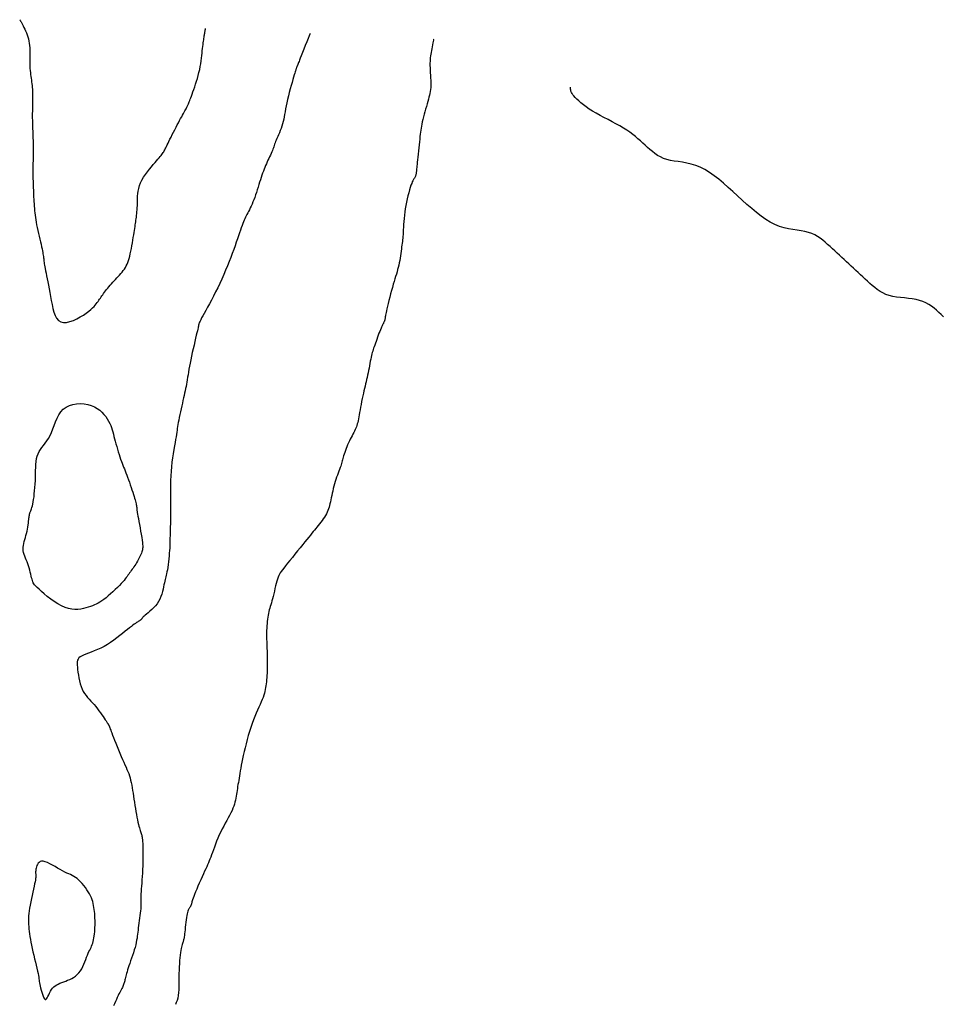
# Model space of a CAD drawing. Header units: millimetres. Extents: x 32690613 to 32693367, y 5343692 to 5344708.
# Tile 444 of 656: x 32692715 to 32692740, y 5344248 to 5344275. Entities that reach past the tile are written whole.
import ezdxf

# ---------------------------------------------------------------- set-up
doc = ezdxf.new("R2010")
doc.units = ezdxf.units.MM
doc.header["$LTSCALE"] = 20
for name, color, linetype in [('02-DGM_HL_492.00', 82, 'Continuous'), ('02-DGM_HL_492.50', 92, 'Continuous'), ('02-DGM_HL_493.00', 102, 'Continuous')]:
    doc.layers.add(name, color=color, linetype=linetype)

msp = doc.modelspace()

# ---------------------------------------------------------------- linework, layer by layer
at = {"layer": '02-DGM_HL_492.00', "elevation": 492, "flags": 128}
for points in [[(32692726.354, 5344274.577), (32692726.352, 5344274.569), (32692726.348, 5344274.547), (32692726.342, 5344274.513), (32692726.334, 5344274.471), (32692726.324, 5344274.422), (32692726.314, 5344274.369), (32692726.304, 5344274.314), (32692726.294, 5344274.261), (32692726.284, 5344274.209), (32692726.275, 5344274.161), (32692726.268, 5344274.113), (32692726.261, 5344274.065), (32692726.256, 5344274.016), (32692726.252, 5344273.965), (32692726.25, 5344273.911), (32692726.25, 5344273.852), (32692726.252, 5344273.788), (32692726.256, 5344273.721), (32692726.26, 5344273.65), (32692726.265, 5344273.578), (32692726.27, 5344273.506), (32692726.273, 5344273.434), (32692726.275, 5344273.366), (32692726.275, 5344273.301), (32692726.273, 5344273.24), (32692726.267, 5344273.184), (32692726.26, 5344273.13), (32692726.25, 5344273.077), (32692726.238, 5344273.024), (32692726.224, 5344272.97), (32692726.208, 5344272.913), (32692726.19, 5344272.853), (32692726.171, 5344272.787), (32692726.151, 5344272.717), (32692726.13, 5344272.645), (32692726.11, 5344272.571), (32692726.09, 5344272.498), (32692726.071, 5344272.426), (32692726.053, 5344272.356), (32692726.037, 5344272.291), (32692726.024, 5344272.23), (32692726.013, 5344272.173), (32692726.004, 5344272.118), (32692725.996, 5344272.063), (32692725.988, 5344272.007), (32692725.981, 5344271.948), (32692725.975, 5344271.885), (32692725.967, 5344271.815), (32692725.959, 5344271.738), (32692725.951, 5344271.656), (32692725.942, 5344271.57), (32692725.933, 5344271.484), (32692725.924, 5344271.399), (32692725.916, 5344271.317), (32692725.908, 5344271.241), (32692725.901, 5344271.173), (32692725.895, 5344271.116), (32692725.89, 5344271.067), (32692725.886, 5344271.027), (32692725.882, 5344270.993), (32692725.88, 5344270.965), (32692725.877, 5344270.941), (32692725.875, 5344270.92), (32692725.873, 5344270.901), (32692725.871, 5344270.883), (32692725.869, 5344270.866), (32692725.867, 5344270.849), (32692725.864, 5344270.832), (32692725.86, 5344270.816), (32692725.855, 5344270.8), (32692725.849, 5344270.784), (32692725.841, 5344270.768), (32692725.832, 5344270.752), (32692725.822, 5344270.734), (32692725.809, 5344270.714), (32692725.795, 5344270.691), (32692725.78, 5344270.662), (32692725.763, 5344270.627), (32692725.745, 5344270.585), (32692725.726, 5344270.534), (32692725.705, 5344270.474), (32692725.684, 5344270.405), (32692725.662, 5344270.329), (32692725.641, 5344270.247), (32692725.62, 5344270.161), (32692725.6, 5344270.071), (32692725.583, 5344269.98), (32692725.567, 5344269.887), (32692725.554, 5344269.796), (32692725.543, 5344269.706), (32692725.535, 5344269.617), (32692725.528, 5344269.532), (32692725.522, 5344269.451), (32692725.517, 5344269.374), (32692725.513, 5344269.302), (32692725.509, 5344269.236), (32692725.505, 5344269.176), (32692725.501, 5344269.122), (32692725.497, 5344269.072), (32692725.492, 5344269.024), (32692725.487, 5344268.977), (32692725.481, 5344268.93), (32692725.475, 5344268.881), (32692725.468, 5344268.829), (32692725.461, 5344268.773), (32692725.454, 5344268.714), (32692725.445, 5344268.651), (32692725.436, 5344268.587), (32692725.425, 5344268.521), (32692725.414, 5344268.455), (32692725.402, 5344268.39), (32692725.388, 5344268.326), (32692725.373, 5344268.264), (32692725.357, 5344268.202), (32692725.34, 5344268.141), (32692725.321, 5344268.079), (32692725.302, 5344268.014), (32692725.281, 5344267.946), (32692725.259, 5344267.874), (32692725.236, 5344267.796), (32692725.212, 5344267.711), (32692725.187, 5344267.622), (32692725.162, 5344267.531), (32692725.138, 5344267.44), (32692725.115, 5344267.352), (32692725.094, 5344267.267), (32692725.075, 5344267.19), (32692725.059, 5344267.121), (32692725.046, 5344267.064), (32692725.035, 5344267.016), (32692725.028, 5344266.977), (32692725.022, 5344266.945), (32692725.017, 5344266.919), (32692725.014, 5344266.898), (32692725.012, 5344266.88), (32692725.01, 5344266.865), (32692725.008, 5344266.85), (32692725.005, 5344266.835), (32692725.002, 5344266.821), (32692724.999, 5344266.807), (32692724.995, 5344266.793), (32692724.99, 5344266.778), (32692724.985, 5344266.763), (32692724.978, 5344266.748), (32692724.97, 5344266.731), (32692724.961, 5344266.713), (32692724.951, 5344266.693), (32692724.94, 5344266.671), (32692724.927, 5344266.644), (32692724.913, 5344266.614), (32692724.897, 5344266.579), (32692724.88, 5344266.538), (32692724.861, 5344266.491), (32692724.841, 5344266.44), (32692724.821, 5344266.386), (32692724.8, 5344266.33), (32692724.779, 5344266.273), (32692724.759, 5344266.217), (32692724.74, 5344266.163), (32692724.722, 5344266.114), (32692724.706, 5344266.068), (32692724.692, 5344266.027), (32692724.679, 5344265.988), (32692724.666, 5344265.95), (32692724.655, 5344265.911), (32692724.644, 5344265.871), (32692724.634, 5344265.828), (32692724.623, 5344265.78), (32692724.612, 5344265.727), (32692724.601, 5344265.669), (32692724.59, 5344265.608), (32692724.578, 5344265.544), (32692724.566, 5344265.478), (32692724.553, 5344265.412), (32692724.54, 5344265.346), (32692724.527, 5344265.282), (32692724.513, 5344265.22), (32692724.499, 5344265.16), (32692724.485, 5344265.1), (32692724.47, 5344265.041), (32692724.455, 5344264.98), (32692724.439, 5344264.917), (32692724.424, 5344264.852), (32692724.408, 5344264.783), (32692724.392, 5344264.709), (32692724.376, 5344264.633), (32692724.361, 5344264.554), (32692724.345, 5344264.475), (32692724.331, 5344264.397), (32692724.317, 5344264.322), (32692724.304, 5344264.251), (32692724.292, 5344264.185), (32692724.281, 5344264.125), (32692724.271, 5344264.071), (32692724.261, 5344264.022), (32692724.251, 5344263.976), (32692724.24, 5344263.934), (32692724.229, 5344263.894), (32692724.215, 5344263.855), (32692724.2, 5344263.816), (32692724.183, 5344263.776), (32692724.163, 5344263.735), (32692724.142, 5344263.693), (32692724.119, 5344263.65), (32692724.095, 5344263.605), (32692724.071, 5344263.559), (32692724.046, 5344263.511), (32692724.022, 5344263.461), (32692723.998, 5344263.409), (32692723.974, 5344263.356), (32692723.952, 5344263.302), (32692723.93, 5344263.249), (32692723.91, 5344263.196), (32692723.892, 5344263.146), (32692723.876, 5344263.098), (32692723.861, 5344263.054), (32692723.849, 5344263.014), (32692723.839, 5344262.977), (32692723.83, 5344262.942), (32692723.822, 5344262.909), (32692723.813, 5344262.875), (32692723.804, 5344262.841), (32692723.793, 5344262.805), (32692723.781, 5344262.766), (32692723.766, 5344262.723), (32692723.749, 5344262.676), (32692723.73, 5344262.627), (32692723.711, 5344262.574), (32692723.69, 5344262.518), (32692723.669, 5344262.46), (32692723.649, 5344262.4), (32692723.629, 5344262.337), (32692723.61, 5344262.273), (32692723.593, 5344262.208), (32692723.576, 5344262.143), (32692723.561, 5344262.077), (32692723.546, 5344262.013), (32692723.532, 5344261.95), (32692723.519, 5344261.89), (32692723.507, 5344261.832), (32692723.496, 5344261.778), (32692723.485, 5344261.726), (32692723.473, 5344261.677), (32692723.46, 5344261.63), (32692723.446, 5344261.584), (32692723.43, 5344261.539), (32692723.41, 5344261.494), (32692723.388, 5344261.449), (32692723.362, 5344261.403), (32692723.332, 5344261.356), (32692723.301, 5344261.309), (32692723.267, 5344261.262), (32692723.231, 5344261.216), (32692723.196, 5344261.17), (32692723.16, 5344261.125), (32692723.124, 5344261.081), (32692723.09, 5344261.039), (32692723.056, 5344260.996), (32692723.021, 5344260.953), (32692722.983, 5344260.907), (32692722.943, 5344260.857), (32692722.899, 5344260.802), (32692722.849, 5344260.74), (32692722.793, 5344260.671), (32692722.73, 5344260.593), (32692722.661, 5344260.508), (32692722.59, 5344260.42), (32692722.517, 5344260.33), (32692722.445, 5344260.241), (32692722.376, 5344260.155), (32692722.312, 5344260.077), (32692722.256, 5344260.007), (32692722.208, 5344259.947), (32692722.168, 5344259.897), (32692722.136, 5344259.853), (32692722.109, 5344259.814), (32692722.086, 5344259.775), (32692722.067, 5344259.736), (32692722.049, 5344259.692), (32692722.032, 5344259.643), (32692722.016, 5344259.585), (32692721.998, 5344259.521), (32692721.981, 5344259.452), (32692721.963, 5344259.38), (32692721.946, 5344259.306), (32692721.929, 5344259.233), (32692721.911, 5344259.163), (32692721.895, 5344259.097), (32692721.878, 5344259.036), (32692721.863, 5344258.981), (32692721.848, 5344258.93), (32692721.833, 5344258.882), (32692721.82, 5344258.835), (32692721.807, 5344258.788), (32692721.795, 5344258.741), (32692721.784, 5344258.692), (32692721.774, 5344258.64), (32692721.765, 5344258.585), (32692721.757, 5344258.528), (32692721.75, 5344258.47), (32692721.744, 5344258.409), (32692721.739, 5344258.348), (32692721.735, 5344258.286), (32692721.733, 5344258.223), (32692721.731, 5344258.16), (32692721.731, 5344258.098), (32692721.731, 5344258.035), (32692721.732, 5344257.973), (32692721.734, 5344257.91), (32692721.736, 5344257.848), (32692721.738, 5344257.785), (32692721.74, 5344257.723), (32692721.743, 5344257.66), (32692721.745, 5344257.598), (32692721.747, 5344257.535), (32692721.749, 5344257.473), (32692721.75, 5344257.411), (32692721.751, 5344257.348), (32692721.751, 5344257.285), (32692721.751, 5344257.223), (32692721.749, 5344257.16), (32692721.747, 5344257.098), (32692721.744, 5344257.036), (32692721.74, 5344256.975), (32692721.736, 5344256.915), (32692721.731, 5344256.856), (32692721.725, 5344256.799), (32692721.719, 5344256.744), (32692721.712, 5344256.691), (32692721.705, 5344256.639), (32692721.695, 5344256.587), (32692721.684, 5344256.535), (32692721.671, 5344256.482), (32692721.655, 5344256.427), (32692721.635, 5344256.369), (32692721.612, 5344256.308), (32692721.585, 5344256.242), (32692721.554, 5344256.172), (32692721.52, 5344256.096), (32692721.484, 5344256.016), (32692721.447, 5344255.931), (32692721.408, 5344255.841), (32692721.37, 5344255.746), (32692721.332, 5344255.645), (32692721.295, 5344255.538), (32692721.26, 5344255.428), (32692721.226, 5344255.315), (32692721.194, 5344255.201), (32692721.163, 5344255.087), (32692721.135, 5344254.975), (32692721.109, 5344254.867), (32692721.086, 5344254.764), (32692721.065, 5344254.668), (32692721.047, 5344254.577), (32692721.03, 5344254.492), (32692721.015, 5344254.413), (32692721.002, 5344254.337), (32692720.99, 5344254.266), (32692720.979, 5344254.199), (32692720.969, 5344254.134), (32692720.959, 5344254.073), (32692720.95, 5344254.013), (32692720.94, 5344253.956), (32692720.931, 5344253.9), (32692720.923, 5344253.846), (32692720.914, 5344253.792), (32692720.906, 5344253.739), (32692720.897, 5344253.687), (32692720.889, 5344253.634), (32692720.88, 5344253.581), (32692720.869, 5344253.528), (32692720.857, 5344253.473), (32692720.842, 5344253.417), (32692720.824, 5344253.36), (32692720.802, 5344253.3), (32692720.776, 5344253.237), (32692720.745, 5344253.172), (32692720.709, 5344253.105), (32692720.671, 5344253.034), (32692720.63, 5344252.961), (32692720.587, 5344252.886), (32692720.545, 5344252.808), (32692720.502, 5344252.728), (32692720.461, 5344252.646), (32692720.422, 5344252.562), (32692720.385, 5344252.477), (32692720.35, 5344252.392), (32692720.318, 5344252.308), (32692720.287, 5344252.227), (32692720.259, 5344252.15), (32692720.232, 5344252.077), (32692720.208, 5344252.011), (32692720.185, 5344251.95), (32692720.163, 5344251.895), (32692720.142, 5344251.843), (32692720.121, 5344251.792), (32692720.098, 5344251.74), (32692720.074, 5344251.685), (32692720.047, 5344251.625), (32692720.017, 5344251.558), (32692719.983, 5344251.484), (32692719.947, 5344251.402), (32692719.908, 5344251.317), (32692719.87, 5344251.231), (32692719.832, 5344251.145), (32692719.797, 5344251.062), (32692719.765, 5344250.986), (32692719.737, 5344250.917), (32692719.714, 5344250.859), (32692719.697, 5344250.81), (32692719.684, 5344250.769), (32692719.674, 5344250.736), (32692719.667, 5344250.708), (32692719.661, 5344250.686), (32692719.656, 5344250.666), (32692719.652, 5344250.65), (32692719.647, 5344250.635), (32692719.642, 5344250.62), (32692719.636, 5344250.607), (32692719.629, 5344250.594), (32692719.622, 5344250.582), (32692719.615, 5344250.57), (32692719.607, 5344250.557), (32692719.598, 5344250.545), (32692719.59, 5344250.532), (32692719.581, 5344250.517), (32692719.572, 5344250.499), (32692719.563, 5344250.478), (32692719.553, 5344250.451), (32692719.544, 5344250.419), (32692719.535, 5344250.38), (32692719.525, 5344250.333), (32692719.516, 5344250.277), (32692719.507, 5344250.214), (32692719.499, 5344250.147), (32692719.491, 5344250.077), (32692719.483, 5344250.008), (32692719.476, 5344249.941), (32692719.469, 5344249.879), (32692719.463, 5344249.825), (32692719.457, 5344249.779), (32692719.452, 5344249.741), (32692719.447, 5344249.71), (32692719.442, 5344249.685), (32692719.437, 5344249.663), (32692719.432, 5344249.643), (32692719.426, 5344249.624), (32692719.419, 5344249.605), (32692719.412, 5344249.584), (32692719.403, 5344249.559), (32692719.394, 5344249.532), (32692719.385, 5344249.499), (32692719.376, 5344249.462), (32692719.366, 5344249.418), (32692719.357, 5344249.367), (32692719.348, 5344249.308), (32692719.34, 5344249.241), (32692719.333, 5344249.167), (32692719.326, 5344249.086), (32692719.32, 5344249.001), (32692719.315, 5344248.911), (32692719.311, 5344248.82), (32692719.308, 5344248.727), (32692719.306, 5344248.634), (32692719.306, 5344248.542), (32692719.305, 5344248.452), (32692719.304, 5344248.365), (32692719.301, 5344248.28), (32692719.296, 5344248.2), (32692719.288, 5344248.123), (32692719.275, 5344248.051), (32692719.258, 5344247.985), (32692719.234, 5344247.925), (32692719.207, 5344247.87)], [(32692740.459, 5344266.898), (32692740.394, 5344266.958), (32692740.329, 5344267.018), (32692740.263, 5344267.077), (32692740.195, 5344267.134), (32692740.125, 5344267.187), (32692740.05, 5344267.237), (32692739.971, 5344267.282), (32692739.886, 5344267.32), (32692739.795, 5344267.352), (32692739.697, 5344267.376), (32692739.593, 5344267.393), (32692739.485, 5344267.407), (32692739.375, 5344267.419), (32692739.266, 5344267.43), (32692739.158, 5344267.444), (32692739.054, 5344267.462), (32692738.956, 5344267.486), (32692738.864, 5344267.517), (32692738.78, 5344267.556), (32692738.701, 5344267.6), (32692738.626, 5344267.65), (32692738.556, 5344267.704), (32692738.488, 5344267.761), (32692738.422, 5344267.819), (32692738.357, 5344267.879), (32692738.292, 5344267.939), (32692738.227, 5344267.999), (32692738.162, 5344268.059), (32692738.097, 5344268.119), (32692738.032, 5344268.179), (32692737.967, 5344268.239), (32692737.902, 5344268.299), (32692737.837, 5344268.359), (32692737.773, 5344268.419), (32692737.708, 5344268.479), (32692737.643, 5344268.539), (32692737.578, 5344268.599), (32692737.513, 5344268.659), (32692737.448, 5344268.719), (32692737.383, 5344268.78), (32692737.318, 5344268.84), (32692737.253, 5344268.899), (32692737.187, 5344268.958), (32692737.119, 5344269.015), (32692737.049, 5344269.069), (32692736.974, 5344269.118), (32692736.895, 5344269.163), (32692736.811, 5344269.202), (32692736.719, 5344269.233), (32692736.621, 5344269.257), (32692736.516, 5344269.276), (32692736.405, 5344269.293), (32692736.289, 5344269.31), (32692736.169, 5344269.331), (32692736.046, 5344269.359), (32692735.92, 5344269.397), (32692735.793, 5344269.447), (32692735.666, 5344269.512), (32692735.538, 5344269.591), (32692735.409, 5344269.681), (32692735.28, 5344269.781), (32692735.151, 5344269.889), (32692735.021, 5344270.003), (32692734.891, 5344270.121), (32692734.762, 5344270.241), (32692734.632, 5344270.36), (32692734.502, 5344270.478), (32692734.373, 5344270.592), (32692734.243, 5344270.7), (32692734.114, 5344270.8), (32692733.986, 5344270.891), (32692733.858, 5344270.969), (32692733.73, 5344271.034), (32692733.603, 5344271.085), (32692733.478, 5344271.122), (32692733.355, 5344271.15), (32692733.235, 5344271.171), (32692733.119, 5344271.189), (32692733.008, 5344271.206), (32692732.903, 5344271.224), (32692732.804, 5344271.248), (32692732.713, 5344271.28), (32692732.628, 5344271.318), (32692732.549, 5344271.363), (32692732.475, 5344271.413), (32692732.404, 5344271.467), (32692732.336, 5344271.523), (32692732.27, 5344271.582), (32692732.205, 5344271.642), (32692732.14, 5344271.702), (32692732.074, 5344271.762), (32692732.006, 5344271.822), (32692731.935, 5344271.882), (32692731.86, 5344271.941), (32692731.781, 5344272.001), (32692731.695, 5344272.06), (32692731.603, 5344272.119), (32692731.503, 5344272.178), (32692731.397, 5344272.236), (32692731.288, 5344272.294), (32692731.177, 5344272.352), (32692731.065, 5344272.411), (32692730.956, 5344272.469), (32692730.85, 5344272.527), (32692730.75, 5344272.586), (32692730.658, 5344272.645), (32692730.574, 5344272.703), (32692730.497, 5344272.76), (32692730.429, 5344272.816), (32692730.368, 5344272.869), (32692730.315, 5344272.919), (32692730.27, 5344272.964), (32692730.234, 5344273.005), (32692730.205, 5344273.041), (32692730.183, 5344273.072), (32692730.167, 5344273.099), (32692730.156, 5344273.122), (32692730.149, 5344273.142), (32692730.146, 5344273.159), (32692730.144, 5344273.174), (32692730.143, 5344273.188), (32692730.143, 5344273.201), (32692730.142, 5344273.212), (32692730.142, 5344273.223), (32692730.141, 5344273.232), (32692730.141, 5344273.239), (32692730.141, 5344273.245), (32692730.141, 5344273.248), (32692730.141, 5344273.25)]]:
    msp.add_lwpolyline(points, dxfattribs=at)
at = {"layer": '02-DGM_HL_492.50', "elevation": 492.5, "flags": 128}
msp.add_lwpolyline([(32692722.933, 5344274.738), (32692722.925, 5344274.719), (32692722.906, 5344274.67), (32692722.877, 5344274.596), (32692722.841, 5344274.505), (32692722.802, 5344274.404), (32692722.762, 5344274.302), (32692722.723, 5344274.204), (32692722.69, 5344274.118), (32692722.663, 5344274.049), (32692722.643, 5344273.998), (32692722.628, 5344273.96), (32692722.618, 5344273.935), (32692722.612, 5344273.919), (32692722.608, 5344273.91), (32692722.606, 5344273.905), (32692722.605, 5344273.903), (32692722.604, 5344273.9), (32692722.603, 5344273.897), (32692722.601, 5344273.894), (32692722.6, 5344273.889), (32692722.597, 5344273.884), (32692722.595, 5344273.878), (32692722.592, 5344273.87), (32692722.589, 5344273.862), (32692722.585, 5344273.853), (32692722.581, 5344273.842), (32692722.577, 5344273.831), (32692722.572, 5344273.819), (32692722.568, 5344273.807), (32692722.563, 5344273.794), (32692722.558, 5344273.781), (32692722.554, 5344273.768), (32692722.549, 5344273.755), (32692722.544, 5344273.74), (32692722.538, 5344273.722), (32692722.531, 5344273.699), (32692722.522, 5344273.671), (32692722.511, 5344273.634), (32692722.497, 5344273.588), (32692722.48, 5344273.53), (32692722.46, 5344273.461), (32692722.437, 5344273.382), (32692722.412, 5344273.294), (32692722.386, 5344273.201), (32692722.36, 5344273.104), (32692722.335, 5344273.007), (32692722.311, 5344272.91), (32692722.29, 5344272.818), (32692722.272, 5344272.73), (32692722.256, 5344272.648), (32692722.242, 5344272.571), (32692722.23, 5344272.497), (32692722.217, 5344272.427), (32692722.204, 5344272.36), (32692722.189, 5344272.295), (32692722.173, 5344272.231), (32692722.153, 5344272.168), (32692722.132, 5344272.107), (32692722.109, 5344272.047), (32692722.085, 5344271.989), (32692722.061, 5344271.934), (32692722.038, 5344271.881), (32692722.017, 5344271.832), (32692721.997, 5344271.786), (32692721.981, 5344271.745), (32692721.966, 5344271.706), (32692721.954, 5344271.67), (32692721.942, 5344271.636), (32692721.93, 5344271.602), (32692721.919, 5344271.568), (32692721.906, 5344271.533), (32692721.891, 5344271.496), (32692721.875, 5344271.457), (32692721.856, 5344271.415), (32692721.836, 5344271.371), (32692721.814, 5344271.325), (32692721.792, 5344271.278), (32692721.77, 5344271.229), (32692721.747, 5344271.18), (32692721.725, 5344271.13), (32692721.703, 5344271.08), (32692721.683, 5344271.029), (32692721.662, 5344270.977), (32692721.642, 5344270.924), (32692721.622, 5344270.869), (32692721.602, 5344270.812), (32692721.581, 5344270.751), (32692721.561, 5344270.688), (32692721.539, 5344270.622), (32692721.518, 5344270.553), (32692721.496, 5344270.482), (32692721.473, 5344270.41), (32692721.45, 5344270.339), (32692721.426, 5344270.268), (32692721.402, 5344270.2), (32692721.378, 5344270.135), (32692721.353, 5344270.073), (32692721.328, 5344270.015), (32692721.303, 5344269.961), (32692721.278, 5344269.909), (32692721.254, 5344269.86), (32692721.231, 5344269.814), (32692721.208, 5344269.77), (32692721.187, 5344269.728), (32692721.166, 5344269.688), (32692721.147, 5344269.649), (32692721.129, 5344269.608), (32692721.11, 5344269.566), (32692721.091, 5344269.522), (32692721.072, 5344269.473), (32692721.052, 5344269.419), (32692721.03, 5344269.36), (32692721.007, 5344269.293), (32692720.981, 5344269.218), (32692720.954, 5344269.138), (32692720.924, 5344269.051), (32692720.892, 5344268.958), (32692720.858, 5344268.86), (32692720.821, 5344268.757), (32692720.782, 5344268.649), (32692720.74, 5344268.537), (32692720.695, 5344268.422), (32692720.648, 5344268.304), (32692720.598, 5344268.184), (32692720.546, 5344268.063), (32692720.493, 5344267.941), (32692720.437, 5344267.821), (32692720.38, 5344267.701), (32692720.322, 5344267.584), (32692720.263, 5344267.47), (32692720.205, 5344267.361), (32692720.148, 5344267.257), (32692720.095, 5344267.16), (32692720.046, 5344267.072), (32692720.001, 5344266.992), (32692719.964, 5344266.922), (32692719.933, 5344266.864), (32692719.909, 5344266.816), (32692719.89, 5344266.777), (32692719.876, 5344266.745), (32692719.867, 5344266.72), (32692719.86, 5344266.7), (32692719.855, 5344266.685), (32692719.852, 5344266.671), (32692719.85, 5344266.66), (32692719.847, 5344266.647), (32692719.844, 5344266.633), (32692719.84, 5344266.614), (32692719.835, 5344266.588), (32692719.827, 5344266.554), (32692719.817, 5344266.51), (32692719.804, 5344266.454), (32692719.787, 5344266.384), (32692719.768, 5344266.303), (32692719.746, 5344266.212), (32692719.724, 5344266.115), (32692719.7, 5344266.013), (32692719.677, 5344265.91), (32692719.654, 5344265.808), (32692719.634, 5344265.709), (32692719.615, 5344265.616), (32692719.599, 5344265.528), (32692719.584, 5344265.445), (32692719.571, 5344265.367), (32692719.559, 5344265.293), (32692719.547, 5344265.223), (32692719.536, 5344265.156), (32692719.525, 5344265.091), (32692719.514, 5344265.03), (32692719.502, 5344264.969), (32692719.49, 5344264.909), (32692719.477, 5344264.849), (32692719.464, 5344264.787), (32692719.45, 5344264.723), (32692719.434, 5344264.656), (32692719.418, 5344264.585), (32692719.401, 5344264.51), (32692719.383, 5344264.431), (32692719.365, 5344264.35), (32692719.347, 5344264.269), (32692719.33, 5344264.19), (32692719.314, 5344264.113), (32692719.299, 5344264.04), (32692719.287, 5344263.974), (32692719.276, 5344263.914), (32692719.268, 5344263.86), (32692719.26, 5344263.808), (32692719.253, 5344263.756), (32692719.245, 5344263.703), (32692719.237, 5344263.645), (32692719.227, 5344263.58), (32692719.215, 5344263.506), (32692719.201, 5344263.421), (32692719.184, 5344263.326), (32692719.166, 5344263.222), (32692719.148, 5344263.11), (32692719.13, 5344262.993), (32692719.113, 5344262.872), (32692719.099, 5344262.748), (32692719.087, 5344262.623), (32692719.079, 5344262.498), (32692719.073, 5344262.372), (32692719.071, 5344262.248), (32692719.07, 5344262.123), (32692719.071, 5344262), (32692719.072, 5344261.877), (32692719.073, 5344261.755), (32692719.074, 5344261.633), (32692719.074, 5344261.514), (32692719.073, 5344261.396), (32692719.071, 5344261.283), (32692719.069, 5344261.176), (32692719.066, 5344261.075), (32692719.064, 5344260.984), (32692719.062, 5344260.903), (32692719.06, 5344260.834), (32692719.059, 5344260.778), (32692719.059, 5344260.732), (32692719.058, 5344260.693), (32692719.058, 5344260.658), (32692719.057, 5344260.623), (32692719.056, 5344260.587), (32692719.054, 5344260.544), (32692719.05, 5344260.493), (32692719.045, 5344260.432), (32692719.039, 5344260.361), (32692719.032, 5344260.283), (32692719.024, 5344260.202), (32692719.015, 5344260.12), (32692719.006, 5344260.04), (32692718.996, 5344259.965), (32692718.986, 5344259.898), (32692718.976, 5344259.84), (32692718.966, 5344259.789), (32692718.956, 5344259.745), (32692718.945, 5344259.705), (32692718.935, 5344259.666), (32692718.925, 5344259.627), (32692718.914, 5344259.585), (32692718.903, 5344259.537), (32692718.893, 5344259.484), (32692718.881, 5344259.424), (32692718.867, 5344259.36), (32692718.851, 5344259.293), (32692718.831, 5344259.225), (32692718.807, 5344259.156), (32692718.778, 5344259.088), (32692718.743, 5344259.022), (32692718.701, 5344258.96), (32692718.654, 5344258.902), (32692718.605, 5344258.847), (32692718.553, 5344258.797), (32692718.503, 5344258.752), (32692718.455, 5344258.711), (32692718.411, 5344258.674), (32692718.374, 5344258.643), (32692718.344, 5344258.616), (32692718.321, 5344258.594), (32692718.304, 5344258.576), (32692718.291, 5344258.561), (32692718.282, 5344258.55), (32692718.276, 5344258.54), (32692718.271, 5344258.532), (32692718.266, 5344258.525), (32692718.261, 5344258.519), (32692718.254, 5344258.513), (32692718.247, 5344258.507), (32692718.237, 5344258.501), (32692718.226, 5344258.493), (32692718.212, 5344258.485), (32692718.197, 5344258.476), (32692718.179, 5344258.465), (32692718.158, 5344258.451), (32692718.133, 5344258.436), (32692718.105, 5344258.416), (32692718.072, 5344258.393), (32692718.034, 5344258.366), (32692717.991, 5344258.333), (32692717.941, 5344258.294), (32692717.884, 5344258.249), (32692717.819, 5344258.197), (32692717.749, 5344258.139), (32692717.672, 5344258.078), (32692717.591, 5344258.015), (32692717.505, 5344257.951), (32692717.417, 5344257.889), (32692717.326, 5344257.831), (32692717.235, 5344257.777), (32692717.143, 5344257.73), (32692717.053, 5344257.689), (32692716.965, 5344257.652), (32692716.881, 5344257.62), (32692716.803, 5344257.59), (32692716.731, 5344257.563), (32692716.668, 5344257.537), (32692716.615, 5344257.512), (32692716.573, 5344257.486), (32692716.541, 5344257.458), (32692716.518, 5344257.428), (32692716.503, 5344257.394), (32692716.494, 5344257.356), (32692716.491, 5344257.312), (32692716.492, 5344257.261), (32692716.497, 5344257.203), (32692716.503, 5344257.137), (32692716.512, 5344257.064), (32692716.524, 5344256.986), (32692716.538, 5344256.906), (32692716.555, 5344256.825), (32692716.576, 5344256.745), (32692716.6, 5344256.668), (32692716.629, 5344256.597), (32692716.661, 5344256.532), (32692716.697, 5344256.472), (32692716.737, 5344256.418), (32692716.778, 5344256.366), (32692716.822, 5344256.317), (32692716.867, 5344256.268), (32692716.913, 5344256.218), (32692716.959, 5344256.167), (32692717.004, 5344256.113), (32692717.049, 5344256.056), (32692717.092, 5344255.999), (32692717.133, 5344255.943), (32692717.172, 5344255.888), (32692717.207, 5344255.837), (32692717.239, 5344255.79), (32692717.267, 5344255.749), (32692717.29, 5344255.715), (32692717.309, 5344255.687), (32692717.324, 5344255.665), (32692717.336, 5344255.647), (32692717.346, 5344255.633), (32692717.353, 5344255.622), (32692717.359, 5344255.613), (32692717.364, 5344255.605), (32692717.368, 5344255.597), (32692717.371, 5344255.59), (32692717.374, 5344255.583), (32692717.377, 5344255.576), (32692717.379, 5344255.568), (32692717.382, 5344255.561), (32692717.385, 5344255.553), (32692717.387, 5344255.544), (32692717.391, 5344255.535), (32692717.395, 5344255.524), (32692717.4, 5344255.509), (32692717.408, 5344255.489), (32692717.418, 5344255.462), (32692717.431, 5344255.427), (32692717.449, 5344255.383), (32692717.47, 5344255.327), (32692717.497, 5344255.26), (32692717.528, 5344255.182), (32692717.562, 5344255.097), (32692717.598, 5344255.007), (32692717.636, 5344254.915), (32692717.674, 5344254.823), (32692717.711, 5344254.733), (32692717.747, 5344254.649), (32692717.781, 5344254.573), (32692717.812, 5344254.502), (32692717.842, 5344254.437), (32692717.869, 5344254.376), (32692717.893, 5344254.316), (32692717.916, 5344254.258), (32692717.936, 5344254.199), (32692717.955, 5344254.139), (32692717.971, 5344254.076), (32692717.986, 5344254.009), (32692718, 5344253.939), (32692718.012, 5344253.867), (32692718.024, 5344253.792), (32692718.036, 5344253.714), (32692718.048, 5344253.634), (32692718.06, 5344253.551), (32692718.073, 5344253.466), (32692718.087, 5344253.38), (32692718.101, 5344253.294), (32692718.116, 5344253.21), (32692718.13, 5344253.129), (32692718.145, 5344253.051), (32692718.159, 5344252.979), (32692718.173, 5344252.913), (32692718.187, 5344252.855), (32692718.2, 5344252.804), (32692718.212, 5344252.759), (32692718.223, 5344252.72), (32692718.234, 5344252.685), (32692718.245, 5344252.654), (32692718.254, 5344252.627), (32692718.262, 5344252.602), (32692718.27, 5344252.579), (32692718.277, 5344252.556), (32692718.283, 5344252.532), (32692718.289, 5344252.504), (32692718.293, 5344252.471), (32692718.297, 5344252.432), (32692718.301, 5344252.385), (32692718.304, 5344252.328), (32692718.307, 5344252.26), (32692718.309, 5344252.182), (32692718.311, 5344252.097), (32692718.312, 5344252.005), (32692718.311, 5344251.908), (32692718.31, 5344251.808), (32692718.307, 5344251.707), (32692718.303, 5344251.607), (32692718.298, 5344251.508), (32692718.292, 5344251.412), (32692718.284, 5344251.32), (32692718.277, 5344251.231), (32692718.27, 5344251.148), (32692718.263, 5344251.069), (32692718.258, 5344250.996), (32692718.254, 5344250.93), (32692718.252, 5344250.871), (32692718.251, 5344250.817), (32692718.252, 5344250.767), (32692718.252, 5344250.72), (32692718.253, 5344250.673), (32692718.252, 5344250.626), (32692718.251, 5344250.576), (32692718.248, 5344250.522), (32692718.243, 5344250.463), (32692718.236, 5344250.399), (32692718.228, 5344250.333), (32692718.219, 5344250.264), (32692718.209, 5344250.195), (32692718.2, 5344250.125), (32692718.191, 5344250.058), (32692718.182, 5344249.993), (32692718.175, 5344249.932), (32692718.169, 5344249.874), (32692718.162, 5344249.818), (32692718.155, 5344249.762), (32692718.147, 5344249.706), (32692718.137, 5344249.648), (32692718.125, 5344249.587), (32692718.11, 5344249.522), (32692718.091, 5344249.453), (32692718.069, 5344249.38), (32692718.046, 5344249.305), (32692718.021, 5344249.229), (32692717.995, 5344249.153), (32692717.97, 5344249.079), (32692717.946, 5344249.008), (32692717.924, 5344248.942), (32692717.904, 5344248.882), (32692717.887, 5344248.827), (32692717.872, 5344248.777), (32692717.858, 5344248.731), (32692717.847, 5344248.69), (32692717.837, 5344248.652), (32692717.828, 5344248.618), (32692717.82, 5344248.586), (32692717.813, 5344248.556), (32692717.807, 5344248.528), (32692717.8, 5344248.501), (32692717.793, 5344248.475), (32692717.786, 5344248.45), (32692717.777, 5344248.424), (32692717.767, 5344248.398), (32692717.756, 5344248.371), (32692717.742, 5344248.342), (32692717.727, 5344248.312), (32692717.71, 5344248.279), (32692717.691, 5344248.244), (32692717.67, 5344248.206), (32692717.648, 5344248.164), (32692717.625, 5344248.118), (32692717.6, 5344248.068), (32692717.575, 5344248.013), (32692717.548, 5344247.955), (32692717.522, 5344247.894), (32692717.496, 5344247.831)], dxfattribs=at)
at = {"layer": '02-DGM_HL_493.00', "elevation": 493, "flags": 128}
msp.add_lwpolyline([(32692714.901, 5344275.116), (32692714.904, 5344275.111), (32692714.911, 5344275.099), (32692714.923, 5344275.079), (32692714.938, 5344275.053), (32692714.956, 5344275.021), (32692714.976, 5344274.985), (32692714.998, 5344274.944), (32692715.02, 5344274.9), (32692715.043, 5344274.853), (32692715.066, 5344274.804), (32692715.087, 5344274.752), (32692715.108, 5344274.699), (32692715.126, 5344274.642), (32692715.143, 5344274.584), (32692715.156, 5344274.524), (32692715.167, 5344274.462), (32692715.174, 5344274.399), (32692715.178, 5344274.334), (32692715.18, 5344274.268), (32692715.18, 5344274.202), (32692715.179, 5344274.136), (32692715.178, 5344274.07), (32692715.177, 5344274.005), (32692715.177, 5344273.942), (32692715.178, 5344273.88), (32692715.182, 5344273.82), (32692715.186, 5344273.762), (32692715.191, 5344273.706), (32692715.198, 5344273.65), (32692715.204, 5344273.597), (32692715.211, 5344273.545), (32692715.218, 5344273.494), (32692715.225, 5344273.444), (32692715.232, 5344273.395), (32692715.238, 5344273.345), (32692715.244, 5344273.295), (32692715.249, 5344273.244), (32692715.253, 5344273.19), (32692715.256, 5344273.133), (32692715.258, 5344273.072), (32692715.259, 5344273.008), (32692715.258, 5344272.94), (32692715.257, 5344272.87), (32692715.256, 5344272.798), (32692715.254, 5344272.726), (32692715.253, 5344272.655), (32692715.251, 5344272.585), (32692715.25, 5344272.517), (32692715.25, 5344272.453), (32692715.25, 5344272.391), (32692715.251, 5344272.332), (32692715.252, 5344272.273), (32692715.254, 5344272.215), (32692715.255, 5344272.157), (32692715.258, 5344272.098), (32692715.26, 5344272.036), (32692715.263, 5344271.973), (32692715.265, 5344271.907), (32692715.267, 5344271.839), (32692715.27, 5344271.77), (32692715.271, 5344271.7), (32692715.273, 5344271.63), (32692715.274, 5344271.559), (32692715.274, 5344271.488), (32692715.274, 5344271.419), (32692715.273, 5344271.349), (32692715.271, 5344271.281), (32692715.27, 5344271.214), (32692715.268, 5344271.147), (32692715.267, 5344271.082), (32692715.266, 5344271.018), (32692715.265, 5344270.954), (32692715.265, 5344270.892), (32692715.265, 5344270.831), (32692715.266, 5344270.771), (32692715.268, 5344270.711), (32692715.27, 5344270.651), (32692715.272, 5344270.59), (32692715.274, 5344270.529), (32692715.276, 5344270.467), (32692715.279, 5344270.404), (32692715.281, 5344270.34), (32692715.284, 5344270.276), (32692715.287, 5344270.211), (32692715.29, 5344270.146), (32692715.294, 5344270.082), (32692715.298, 5344270.018), (32692715.302, 5344269.955), (32692715.307, 5344269.893), (32692715.312, 5344269.832), (32692715.318, 5344269.771), (32692715.326, 5344269.708), (32692715.335, 5344269.645), (32692715.345, 5344269.579), (32692715.356, 5344269.511), (32692715.37, 5344269.439), (32692715.386, 5344269.363), (32692715.403, 5344269.285), (32692715.421, 5344269.205), (32692715.44, 5344269.126), (32692715.458, 5344269.048), (32692715.476, 5344268.973), (32692715.492, 5344268.902), (32692715.507, 5344268.836), (32692715.519, 5344268.778), (32692715.53, 5344268.725), (32692715.538, 5344268.678), (32692715.545, 5344268.636), (32692715.551, 5344268.597), (32692715.556, 5344268.562), (32692715.561, 5344268.529), (32692715.565, 5344268.497), (32692715.568, 5344268.466), (32692715.572, 5344268.434), (32692715.577, 5344268.401), (32692715.582, 5344268.365), (32692715.589, 5344268.325), (32692715.597, 5344268.28), (32692715.606, 5344268.229), (32692715.617, 5344268.171), (32692715.631, 5344268.105), (32692715.646, 5344268.031), (32692715.663, 5344267.95), (32692715.681, 5344267.863), (32692715.699, 5344267.769), (32692715.719, 5344267.67), (32692715.738, 5344267.566), (32692715.757, 5344267.458), (32692715.775, 5344267.347), (32692715.795, 5344267.236), (32692715.818, 5344267.128), (32692715.845, 5344267.026), (32692715.879, 5344266.935), (32692715.92, 5344266.857), (32692715.972, 5344266.797), (32692716.035, 5344266.757), (32692716.11, 5344266.74), (32692716.196, 5344266.743), (32692716.288, 5344266.764), (32692716.385, 5344266.797), (32692716.481, 5344266.841), (32692716.576, 5344266.892), (32692716.664, 5344266.946), (32692716.744, 5344266.999), (32692716.812, 5344267.049), (32692716.869, 5344267.096), (32692716.917, 5344267.14), (32692716.957, 5344267.18), (32692716.991, 5344267.218), (32692717.02, 5344267.255), (32692717.045, 5344267.289), (32692717.068, 5344267.322), (32692717.089, 5344267.353), (32692717.111, 5344267.384), (32692717.132, 5344267.415), (32692717.154, 5344267.445), (32692717.176, 5344267.476), (32692717.199, 5344267.508), (32692717.223, 5344267.54), (32692717.249, 5344267.575), (32692717.277, 5344267.611), (32692717.307, 5344267.649), (32692717.338, 5344267.688), (32692717.371, 5344267.728), (32692717.405, 5344267.769), (32692717.44, 5344267.81), (32692717.477, 5344267.851), (32692717.514, 5344267.892), (32692717.552, 5344267.932), (32692717.59, 5344267.972), (32692717.627, 5344268.012), (32692717.665, 5344268.052), (32692717.7, 5344268.092), (32692717.735, 5344268.132), (32692717.767, 5344268.174), (32692717.797, 5344268.216), (32692717.824, 5344268.259), (32692717.849, 5344268.304), (32692717.871, 5344268.352), (32692717.892, 5344268.402), (32692717.91, 5344268.455), (32692717.928, 5344268.512), (32692717.944, 5344268.573), (32692717.96, 5344268.639), (32692717.975, 5344268.71), (32692717.99, 5344268.784), (32692718.005, 5344268.861), (32692718.019, 5344268.939), (32692718.032, 5344269.015), (32692718.044, 5344269.09), (32692718.056, 5344269.161), (32692718.066, 5344269.227), (32692718.076, 5344269.287), (32692718.085, 5344269.341), (32692718.092, 5344269.391), (32692718.1, 5344269.438), (32692718.106, 5344269.482), (32692718.112, 5344269.525), (32692718.118, 5344269.567), (32692718.124, 5344269.611), (32692718.13, 5344269.656), (32692718.136, 5344269.703), (32692718.141, 5344269.752), (32692718.146, 5344269.804), (32692718.15, 5344269.858), (32692718.154, 5344269.914), (32692718.157, 5344269.972), (32692718.159, 5344270.034), (32692718.16, 5344270.098), (32692718.161, 5344270.164), (32692718.164, 5344270.233), (32692718.169, 5344270.303), (32692718.179, 5344270.376), (32692718.194, 5344270.45), (32692718.215, 5344270.526), (32692718.245, 5344270.602), (32692718.283, 5344270.68), (32692718.328, 5344270.757), (32692718.379, 5344270.834), (32692718.433, 5344270.908), (32692718.488, 5344270.979), (32692718.544, 5344271.047), (32692718.597, 5344271.109), (32692718.646, 5344271.165), (32692718.689, 5344271.215), (32692718.726, 5344271.258), (32692718.759, 5344271.297), (32692718.788, 5344271.33), (32692718.812, 5344271.36), (32692718.834, 5344271.388), (32692718.853, 5344271.413), (32692718.87, 5344271.438), (32692718.885, 5344271.462), (32692718.9, 5344271.486), (32692718.914, 5344271.513), (32692718.929, 5344271.541), (32692718.945, 5344271.573), (32692718.963, 5344271.609), (32692718.982, 5344271.65), (32692719.005, 5344271.696), (32692719.031, 5344271.749), (32692719.059, 5344271.808), (32692719.09, 5344271.87), (32692719.123, 5344271.936), (32692719.157, 5344272.003), (32692719.191, 5344272.071), (32692719.226, 5344272.138), (32692719.26, 5344272.204), (32692719.292, 5344272.266), (32692719.324, 5344272.325), (32692719.354, 5344272.38), (32692719.382, 5344272.431), (32692719.408, 5344272.479), (32692719.432, 5344272.522), (32692719.454, 5344272.561), (32692719.473, 5344272.595), (32692719.49, 5344272.624), (32692719.504, 5344272.65), (32692719.516, 5344272.672), (32692719.527, 5344272.692), (32692719.536, 5344272.711), (32692719.545, 5344272.729), (32692719.554, 5344272.748), (32692719.562, 5344272.768), (32692719.571, 5344272.791), (32692719.581, 5344272.816), (32692719.592, 5344272.845), (32692719.604, 5344272.877), (32692719.618, 5344272.914), (32692719.633, 5344272.957), (32692719.651, 5344273.004), (32692719.67, 5344273.058), (32692719.692, 5344273.119), (32692719.716, 5344273.186), (32692719.742, 5344273.257), (32692719.767, 5344273.333), (32692719.793, 5344273.411), (32692719.818, 5344273.492), (32692719.841, 5344273.574), (32692719.861, 5344273.657), (32692719.88, 5344273.738), (32692719.895, 5344273.819), (32692719.908, 5344273.899), (32692719.92, 5344273.976), (32692719.93, 5344274.051), (32692719.938, 5344274.123), (32692719.946, 5344274.192), (32692719.953, 5344274.257), (32692719.96, 5344274.317), (32692719.967, 5344274.374), (32692719.974, 5344274.426), (32692719.98, 5344274.475), (32692719.986, 5344274.52), (32692719.992, 5344274.561), (32692719.997, 5344274.599), (32692720.002, 5344274.633), (32692720.007, 5344274.665), (32692720.011, 5344274.693), (32692720.015, 5344274.718), (32692720.019, 5344274.741), (32692720.022, 5344274.761), (32692720.026, 5344274.78), (32692720.028, 5344274.796), (32692720.031, 5344274.811), (32692720.033, 5344274.825), (32692720.036, 5344274.837), (32692720.037, 5344274.848), (32692720.039, 5344274.856), (32692720.04, 5344274.864), (32692720.041, 5344274.869), (32692720.042, 5344274.872), (32692720.042, 5344274.874)], dxfattribs=at)
for points in [[(32692717.94, 5344259.811), (32692717.918, 5344259.78), (32692717.896, 5344259.748), (32692717.873, 5344259.715), (32692717.848, 5344259.681), (32692717.82, 5344259.645), (32692717.788, 5344259.605), (32692717.751, 5344259.562), (32692717.708, 5344259.515), (32692717.658, 5344259.463), (32692717.603, 5344259.407), (32692717.543, 5344259.349), (32692717.481, 5344259.291), (32692717.417, 5344259.233), (32692717.353, 5344259.177), (32692717.29, 5344259.125), (32692717.23, 5344259.079), (32692717.174, 5344259.038), (32692717.121, 5344259.004), (32692717.069, 5344258.974), (32692717.018, 5344258.948), (32692716.967, 5344258.925), (32692716.914, 5344258.904), (32692716.859, 5344258.885), (32692716.799, 5344258.865), (32692716.735, 5344258.845), (32692716.666, 5344258.827), (32692716.592, 5344258.812), (32692716.513, 5344258.802), (32692716.431, 5344258.799), (32692716.343, 5344258.805), (32692716.252, 5344258.823), (32692716.156, 5344258.853), (32692716.057, 5344258.897), (32692715.956, 5344258.954), (32692715.856, 5344259.018), (32692715.758, 5344259.088), (32692715.665, 5344259.161), (32692715.579, 5344259.232), (32692715.502, 5344259.298), (32692715.437, 5344259.358), (32692715.385, 5344259.407), (32692715.344, 5344259.447), (32692715.313, 5344259.482), (32692715.29, 5344259.512), (32692715.273, 5344259.54), (32692715.261, 5344259.569), (32692715.251, 5344259.6), (32692715.242, 5344259.635), (32692715.232, 5344259.677), (32692715.221, 5344259.725), (32692715.209, 5344259.777), (32692715.195, 5344259.833), (32692715.18, 5344259.891), (32692715.163, 5344259.949), (32692715.145, 5344260.008), (32692715.126, 5344260.065), (32692715.105, 5344260.12), (32692715.083, 5344260.173), (32692715.062, 5344260.224), (32692715.042, 5344260.274), (32692715.024, 5344260.323), (32692715.01, 5344260.372), (32692715, 5344260.421), (32692714.995, 5344260.471), (32692714.996, 5344260.521), (32692715.002, 5344260.573), (32692715.012, 5344260.626), (32692715.026, 5344260.68), (32692715.041, 5344260.735), (32692715.058, 5344260.791), (32692715.074, 5344260.848), (32692715.09, 5344260.906), (32692715.104, 5344260.965), (32692715.116, 5344261.023), (32692715.126, 5344261.081), (32692715.135, 5344261.137), (32692715.143, 5344261.191), (32692715.149, 5344261.24), (32692715.154, 5344261.285), (32692715.158, 5344261.324), (32692715.162, 5344261.357), (32692715.165, 5344261.384), (32692715.168, 5344261.407), (32692715.171, 5344261.426), (32692715.175, 5344261.443), (32692715.179, 5344261.459), (32692715.184, 5344261.474), (32692715.191, 5344261.491), (32692715.199, 5344261.51), (32692715.208, 5344261.531), (32692715.218, 5344261.557), (32692715.229, 5344261.587), (32692715.241, 5344261.623), (32692715.252, 5344261.665), (32692715.264, 5344261.715), (32692715.276, 5344261.774), (32692715.287, 5344261.841), (32692715.297, 5344261.916), (32692715.306, 5344261.998), (32692715.315, 5344262.086), (32692715.323, 5344262.177), (32692715.329, 5344262.27), (32692715.334, 5344262.365), (32692715.338, 5344262.459), (32692715.34, 5344262.552), (32692715.342, 5344262.642), (32692715.344, 5344262.73), (32692715.349, 5344262.815), (32692715.356, 5344262.896), (32692715.368, 5344262.972), (32692715.385, 5344263.044), (32692715.409, 5344263.11), (32692715.439, 5344263.171), (32692715.476, 5344263.229), (32692715.518, 5344263.284), (32692715.562, 5344263.34), (32692715.608, 5344263.399), (32692715.655, 5344263.461), (32692715.7, 5344263.531), (32692715.742, 5344263.609), (32692715.78, 5344263.697), (32692715.817, 5344263.793), (32692715.853, 5344263.892), (32692715.891, 5344263.993), (32692715.934, 5344264.091), (32692715.982, 5344264.184), (32692716.04, 5344264.269), (32692716.107, 5344264.341), (32692716.187, 5344264.399), (32692716.277, 5344264.443), (32692716.374, 5344264.473), (32692716.477, 5344264.49), (32692716.581, 5344264.495), (32692716.684, 5344264.488), (32692716.785, 5344264.47), (32692716.879, 5344264.443), (32692716.966, 5344264.406), (32692717.044, 5344264.362), (32692717.114, 5344264.311), (32692717.177, 5344264.255), (32692717.233, 5344264.195), (32692717.282, 5344264.134), (32692717.324, 5344264.071), (32692717.361, 5344264.009), (32692717.392, 5344263.949), (32692717.418, 5344263.89), (32692717.44, 5344263.831), (32692717.46, 5344263.773), (32692717.477, 5344263.713), (32692717.494, 5344263.652), (32692717.51, 5344263.589), (32692717.527, 5344263.523), (32692717.545, 5344263.454), (32692717.565, 5344263.382), (32692717.585, 5344263.308), (32692717.607, 5344263.234), (32692717.629, 5344263.161), (32692717.651, 5344263.09), (32692717.673, 5344263.022), (32692717.694, 5344262.958), (32692717.715, 5344262.898), (32692717.735, 5344262.843), (32692717.756, 5344262.79), (32692717.776, 5344262.739), (32692717.796, 5344262.687), (32692717.817, 5344262.634), (32692717.839, 5344262.579), (32692717.861, 5344262.52), (32692717.885, 5344262.456), (32692717.91, 5344262.388), (32692717.935, 5344262.318), (32692717.959, 5344262.247), (32692717.984, 5344262.176), (32692718.007, 5344262.107), (32692718.028, 5344262.041), (32692718.048, 5344261.98), (32692718.065, 5344261.925), (32692718.08, 5344261.875), (32692718.092, 5344261.831), (32692718.103, 5344261.792), (32692718.112, 5344261.757), (32692718.12, 5344261.727), (32692718.126, 5344261.701), (32692718.13, 5344261.678), (32692718.134, 5344261.659), (32692718.137, 5344261.643), (32692718.139, 5344261.63), (32692718.141, 5344261.618), (32692718.142, 5344261.609), (32692718.143, 5344261.6), (32692718.143, 5344261.593), (32692718.143, 5344261.586), (32692718.143, 5344261.579), (32692718.143, 5344261.57), (32692718.144, 5344261.558), (32692718.146, 5344261.541), (32692718.15, 5344261.516), (32692718.155, 5344261.483), (32692718.162, 5344261.44), (32692718.172, 5344261.385), (32692718.184, 5344261.316), (32692718.198, 5344261.237), (32692718.214, 5344261.15), (32692718.23, 5344261.06), (32692718.247, 5344260.968), (32692718.262, 5344260.879), (32692718.276, 5344260.795), (32692718.287, 5344260.72), (32692718.296, 5344260.656), (32692718.302, 5344260.602), (32692718.305, 5344260.557), (32692718.305, 5344260.518), (32692718.302, 5344260.484), (32692718.297, 5344260.453), (32692718.29, 5344260.423), (32692718.28, 5344260.392), (32692718.268, 5344260.36), (32692718.254, 5344260.324), (32692718.238, 5344260.288), (32692718.22, 5344260.25), (32692718.201, 5344260.211), (32692718.181, 5344260.172), (32692718.159, 5344260.132), (32692718.136, 5344260.093), (32692718.112, 5344260.055), (32692718.087, 5344260.018), (32692718.062, 5344259.982), (32692718.037, 5344259.946), (32692718.012, 5344259.911), (32692717.988, 5344259.877), (32692717.963, 5344259.844)], [(32692715.15, 5344250.026), (32692715.156, 5344249.962), (32692715.164, 5344249.895), (32692715.173, 5344249.825), (32692715.184, 5344249.751), (32692715.197, 5344249.674), (32692715.212, 5344249.593), (32692715.228, 5344249.509), (32692715.247, 5344249.42), (32692715.268, 5344249.328), (32692715.289, 5344249.234), (32692715.312, 5344249.14), (32692715.334, 5344249.047), (32692715.356, 5344248.958), (32692715.376, 5344248.874), (32692715.394, 5344248.798), (32692715.408, 5344248.731), (32692715.419, 5344248.674), (32692715.427, 5344248.625), (32692715.434, 5344248.583), (32692715.439, 5344248.545), (32692715.444, 5344248.509), (32692715.449, 5344248.471), (32692715.456, 5344248.43), (32692715.465, 5344248.383), (32692715.478, 5344248.33), (32692715.493, 5344248.271), (32692715.51, 5344248.212), (32692715.529, 5344248.154), (32692715.549, 5344248.101), (32692715.57, 5344248.058), (32692715.59, 5344248.026), (32692715.609, 5344248.009), (32692715.628, 5344248.011), (32692715.646, 5344248.028), (32692715.664, 5344248.057), (32692715.683, 5344248.096), (32692715.703, 5344248.141), (32692715.724, 5344248.189), (32692715.749, 5344248.237), (32692715.777, 5344248.283), (32692715.808, 5344248.323), (32692715.843, 5344248.357), (32692715.882, 5344248.388), (32692715.924, 5344248.414), (32692715.969, 5344248.438), (32692716.016, 5344248.459), (32692716.066, 5344248.48), (32692716.119, 5344248.5), (32692716.173, 5344248.52), (32692716.228, 5344248.542), (32692716.284, 5344248.566), (32692716.34, 5344248.592), (32692716.394, 5344248.623), (32692716.446, 5344248.658), (32692716.495, 5344248.699), (32692716.54, 5344248.746), (32692716.58, 5344248.8), (32692716.616, 5344248.86), (32692716.649, 5344248.923), (32692716.678, 5344248.989), (32692716.705, 5344249.055), (32692716.73, 5344249.119), (32692716.753, 5344249.181), (32692716.775, 5344249.238), (32692716.796, 5344249.288), (32692716.817, 5344249.334), (32692716.837, 5344249.376), (32692716.856, 5344249.414), (32692716.874, 5344249.452), (32692716.891, 5344249.489), (32692716.906, 5344249.528), (32692716.92, 5344249.569), (32692716.933, 5344249.613), (32692716.944, 5344249.661), (32692716.954, 5344249.712), (32692716.963, 5344249.766), (32692716.97, 5344249.823), (32692716.976, 5344249.881), (32692716.98, 5344249.942), (32692716.983, 5344250.003), (32692716.985, 5344250.067), (32692716.986, 5344250.131), (32692716.985, 5344250.195), (32692716.983, 5344250.259), (32692716.98, 5344250.322), (32692716.976, 5344250.385), (32692716.97, 5344250.445), (32692716.964, 5344250.504), (32692716.956, 5344250.56), (32692716.947, 5344250.614), (32692716.935, 5344250.667), (32692716.921, 5344250.719), (32692716.904, 5344250.771), (32692716.884, 5344250.823), (32692716.86, 5344250.877), (32692716.831, 5344250.932), (32692716.798, 5344250.989), (32692716.761, 5344251.047), (32692716.72, 5344251.105), (32692716.677, 5344251.162), (32692716.632, 5344251.217), (32692716.586, 5344251.268), (32692716.539, 5344251.314), (32692716.493, 5344251.354), (32692716.447, 5344251.388), (32692716.402, 5344251.416), (32692716.356, 5344251.441), (32692716.308, 5344251.464), (32692716.258, 5344251.486), (32692716.206, 5344251.509), (32692716.149, 5344251.536), (32692716.088, 5344251.567), (32692716.021, 5344251.604), (32692715.951, 5344251.644), (32692715.879, 5344251.686), (32692715.807, 5344251.727), (32692715.737, 5344251.765), (32692715.67, 5344251.797), (32692715.608, 5344251.821), (32692715.553, 5344251.834), (32692715.506, 5344251.835), (32692715.468, 5344251.824), (32692715.436, 5344251.805), (32692715.41, 5344251.779), (32692715.39, 5344251.748), (32692715.375, 5344251.715), (32692715.364, 5344251.68), (32692715.355, 5344251.648), (32692715.349, 5344251.618), (32692715.345, 5344251.591), (32692715.343, 5344251.566), (32692715.342, 5344251.544), (32692715.342, 5344251.524), (32692715.342, 5344251.505), (32692715.344, 5344251.487), (32692715.345, 5344251.47), (32692715.346, 5344251.453), (32692715.346, 5344251.434), (32692715.346, 5344251.412), (32692715.344, 5344251.387), (32692715.341, 5344251.355), (32692715.335, 5344251.316), (32692715.327, 5344251.269), (32692715.315, 5344251.211), (32692715.301, 5344251.143), (32692715.283, 5344251.065), (32692715.265, 5344250.981), (32692715.245, 5344250.892), (32692715.225, 5344250.801), (32692715.206, 5344250.71), (32692715.188, 5344250.622), (32692715.173, 5344250.539), (32692715.161, 5344250.462), (32692715.152, 5344250.392), (32692715.146, 5344250.327), (32692715.143, 5344250.265), (32692715.142, 5344250.205), (32692715.143, 5344250.147), (32692715.146, 5344250.087)]]:
    msp.add_lwpolyline(points, close=True, dxfattribs=at)

doc.saveas('drawing.dxf')
